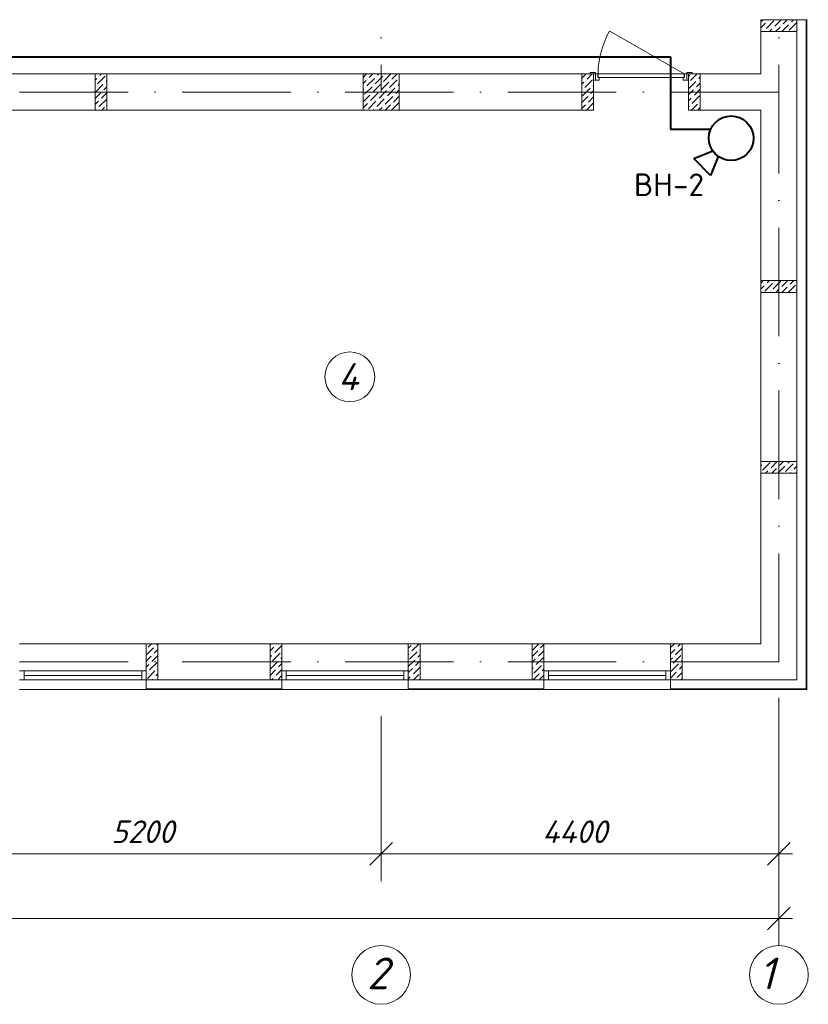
# Model space of a CAD drawing. Header units: millimetres. Extents: x 1114507 to 93926427, y 174473 to 817039.
# Tile 288 of 483: x 1824721 to 1833446, y 195038 to 205925. Entities that reach past the tile are written whole.
import ezdxf

# ---------------------------------------------------------------- set-up
doc = ezdxf.new("R2010")
doc.units = ezdxf.units.MM
doc.linetypes.add('ACAD_ISO10W100', pattern=[18, 12, -3, 0, -3])
for name, color, linetype, lineweight in [('Doors', 86, 'Continuous', 13), ('expl', 234, 'Continuous', 13), ('PLAN', 250, 'Continuous', 25), ('размеры', 12, 'Continuous', 15)]:
    doc.layers.add(name, color=color, linetype=linetype, lineweight=lineweight)
doc.layers.add('PDF28_Text', color=7, linetype='Continuous')
doc.layers.add('RAZMERNAR', color=152, linetype='Continuous')
doc.styles.add('PDF ISOCPEUR', font='isocpeur.TTF')
doc.styles.get("Standard").update_dxf_attribs({"font": 'isocpeui.ttf'})

# ---------------------------------------------------------------- blocks, each defined once
blk = doc.blocks.new('blokqav3mak')
at = {"color": 1, "linetype": 'ACAD_ISO10W100', "lineweight": 0, "ltscale": 100}
for p, q in [((1622366, 782425), (1622366, 773125)), ((1626766, 782425), (1626766, 766825)), ((1626766, 773125), (1599766, 773125)), ((1626766, 766825), (1599766, 766825))]:
    blk.add_line(p, q, dxfattribs=at)
at = {"lineweight": 0, "ltscale": 100}
for p, q in [((1626566, 773325), (1626566, 773925)), ((1626966, 766625), (1626966, 773925)), ((1624716, 773325), (1617366, 773325)), ((1624716, 772925), (1624716, 773325)), ((1626566, 773325), (1625766, 773325)), ((1625766, 772925), (1625766, 773325)), ((1624716, 772925), (1617366, 772925)), ((1626566, 772925), (1625766, 772925)), ((1626566, 767025), (1626566, 772925)), ((1626566, 767085), (1626566, 772925)), ((1619766, 767025), (1618366, 767025)), ((1619766, 767025), (1621266, 767025)), ((1619766, 767025), (1619766, 766625)), ((1621266, 767025), (1621266, 766625)), ((1622666, 767025), (1621266, 767025)), ((1622666, 767025), (1624166, 767025)), ((1622666, 767025), (1622666, 766625)), ((1624166, 767025), (1624166, 766625)), ((1625566, 767025), (1624166, 767025)), ((1625566, 767025), (1626566, 767025)), ((1625566, 767025), (1625566, 766625)), ((1619766, 766625), (1621266, 766625)), ((1622666, 766625), (1624166, 766625)), ((1625566, 766625), (1626966, 766625)), ((1619766, 766518), (1618366, 766518)), ((1622666, 766518), (1621266, 766518)), ((1625566, 766518), (1624166, 766518))]:
    blk.add_line(p, q, dxfattribs=at)
at = {"linetype": 'Continuous', "lineweight": 0, "ltscale": 100}
for p, q in [((1626566, 773902, 0), (1626590, 773925, 0)), ((1626566, 773834, 0), (1626619, 773887, 0)), ((1626627, 773828, 0), (1626711, 773912, 0)), ((1626636, 773903, 0), (1626636, 773903, 0)), ((1626652, 773920, 0), (1626657, 773925, 0)), ((1626720, 773853, 0), (1626792, 773925, 0)), ((1626812, 773878, 0), (1626859, 773925, 0)), ((1626880, 773811, 0), (1626964, 773895, 0)), ((1626888, 773887, 0), (1626888, 773887, 0)), ((1626905, 773903, 0), (1626927, 773925, 0)), ((1626610, 773811, 0), (1626610, 773811, 0)), ((1626662, 773795, 0), (1626686, 773819, 0)), ((1626703, 773836, 0), (1626703, 773836, 0)), ((1626729, 773795, 0), (1626779, 773844, 0)), ((1626796, 773861, 0), (1626796, 773861, 0)), ((1626797, 773795, 0), (1626871, 773870, 0)), ((1626931, 773795, 0), (1626939, 773802, 0)), ((1626955, 773819, 0), (1626955, 773819, 0)), ((1619201, 773324, 0), (1619203, 773325, 0)), ((1619201, 773256, 0), (1619221, 773276, 0)), ((1619229, 773217, 0), (1619313, 773301, 0)), ((1619238, 773292, 0), (1619238, 773292, 0)), ((1619254, 773309, 0), (1619270, 773325, 0)), ((1619322, 773242, 0), (1619331, 773252, 0)), ((1619330, 773318, 0), (1619330, 773318, 0)), ((1622166, 773286), (1622205, 773325)), ((1622166, 773219), (1622198, 773251)), ((1622207, 773192), (1622291, 773276)), ((1622215, 773268), (1622215, 773268)), ((1622232, 773285), (1622272, 773325)), ((1622299, 773217), (1622384, 773302)), ((1622308, 773293), (1622308, 773293)), ((1622325, 773310), (1622340, 773325)), ((1622367, 773150), (1622451, 773234)), ((1622392, 773243), (1622474, 773325)), ((1622400, 773318), (1622400, 773318)), ((1622459, 773175), (1622544, 773260)), ((1622468, 773251), (1622468, 773251)), ((1622485, 773268), (1622542, 773325)), ((1622560, 773276), (1622560, 773276)), ((1624586, 773279, 0), (1624633, 773325, 0)), ((1624586, 773211, 0), (1624609, 773234, 0)), ((1624618, 773175, 0), (1624702, 773260, 0)), ((1624626, 773251, 0), (1624626, 773251, 0)), ((1624643, 773268, 0), (1624700, 773325, 0)), ((1625766, 773296, 0), (1625780, 773310, 0)), ((1625766, 773162, 0), (1625847, 773243, 0)), ((1625772, 773234, 0), (1625772, 773234, 0)), ((1625788, 773251, 0), (1625862, 773325, 0)), ((1625864, 773260, 0), (1625864, 773260, 0)), ((1625881, 773276, 0), (1625896, 773292, 0)), ((1619204, 773124, 0), (1619288, 773208, 0)), ((1619212, 773200, 0), (1619212, 773200, 0)), ((1619280, 773133, 0), (1619280, 773133, 0)), ((1619296, 773149, 0), (1619331, 773184, 0)), ((1619305, 773225, 0), (1619305, 773225, 0)), ((1622166, 773152), (1622173, 773158)), ((1622182, 773100), (1622266, 773184)), ((1622190, 773175), (1622190, 773175)), ((1622274, 773125), (1622358, 773209)), ((1622283, 773201), (1622283, 773201)), ((1622342, 773057), (1622426, 773142)), ((1622350, 773133), (1622350, 773133)), ((1622375, 773226), (1622375, 773226)), ((1622434, 773083), (1622518, 773167)), ((1622443, 773158), (1622443, 773158)), ((1622527, 773108), (1622566, 773148)), ((1622535, 773184), (1622535, 773184)), ((1622552, 773201), (1622566, 773215)), ((1624592, 773083, 0), (1624677, 773167, 0)), ((1624601, 773159, 0), (1624601, 773159, 0)), ((1624685, 773108, 0), (1624716, 773139, 0)), ((1624693, 773184, 0), (1624693, 773184, 0)), ((1624710, 773201, 0), (1624716, 773207, 0)), ((1625766, 773094, 0), (1625822, 773150, 0)), ((1625831, 773091, 0), (1625896, 773157, 0)), ((1625839, 773167, 0), (1625839, 773167, 0)), ((1625856, 773184, 0), (1625896, 773224, 0)), ((1619201, 773054, 0), (1619263, 773116, 0)), ((1619201, 772987, 0), (1619238, 773023, 0)), ((1619246, 772964, 0), (1619330, 773048, 0)), ((1619254, 773040, 0), (1619254, 773040, 0)), ((1619271, 773057, 0), (1619331, 773117, 0)), ((1622166, 773017), (1622240, 773091)), ((1622224, 772940), (1622308, 773024)), ((1622232, 773015), (1622232, 773015)), ((1622249, 773032), (1622333, 773116)), ((1622257, 773108), (1622257, 773108)), ((1622316, 772965), (1622400, 773049)), ((1622325, 773041), (1622325, 773041)), ((1622409, 772990), (1622493, 773074)), ((1622417, 773066), (1622417, 773066)), ((1622501, 773015), (1622566, 773080)), ((1622510, 773091), (1622510, 773091)), ((1624586, 773009, 0), (1624651, 773074, 0)), ((1624660, 773015, 0), (1624716, 773072, 0)), ((1624668, 773091, 0), (1624668, 773091, 0)), ((1625766, 773027, 0), (1625797, 773058, 0)), ((1625805, 772999, 0), (1625889, 773083, 0)), ((1625814, 773074, 0), (1625814, 773074, 0)), ((1619207, 772925, 0), (1619212, 772930, 0)), ((1619229, 772947, 0), (1619229, 772947, 0)), ((1619274, 772925, 0), (1619305, 772956, 0)), ((1619322, 772973, 0), (1619322, 772973, 0)), ((1622166, 772950), (1622215, 772999)), ((1622277, 772925), (1622283, 772931)), ((1622299, 772948), (1622299, 772948)), ((1622344, 772925), (1622375, 772956)), ((1622392, 772973), (1622392, 772973)), ((1622411, 772925), (1622468, 772982)), ((1622479, 772925), (1622560, 773007)), ((1622485, 772999), (1622485, 772999)), ((1622552, 772931), (1622552, 772931)), ((1624586, 772942, 0), (1624626, 772982, 0)), ((1624637, 772925, 0), (1624716, 773005, 0)), ((1624643, 772999, 0), (1624643, 772999, 0)), ((1624710, 772931, 0), (1624710, 772931, 0)), ((1625766, 772960, 0), (1625772, 772965, 0)), ((1625788, 772982, 0), (1625788, 772982, 0)), ((1625799, 772925, 0), (1625864, 772990, 0)), ((1625873, 772931, 0), (1625896, 772955, 0)), ((1625881, 773007, 0), (1625881, 773007, 0)), ((1626566, 771013, 0), (1626593, 771040, 0)), ((1626566, 770946, 0), (1626603, 770983, 0)), ((1626612, 770924, 0), (1626696, 771008, 0)), ((1626620, 771000, 0), (1626620, 771000, 0)), ((1626637, 771016, 0), (1626661, 771040, 0)), ((1626704, 770949, 0), (1626788, 771033, 0)), ((1626713, 771025, 0), (1626713, 771025, 0)), ((1626780, 770957, 0), (1626780, 770957, 0)), ((1626797, 770974, 0), (1626863, 771040, 0)), ((1626800, 770910, 0), (1626856, 770966, 0)), ((1626867, 770910, 0), (1626948, 770991, 0)), ((1626873, 770983, 0), (1626873, 770983, 0)), ((1626889, 771000, 0), (1626930, 771040, 0)), ((1626957, 770932, 0), (1626966, 770942, 0)), ((1626965, 771008, 0), (1626965, 771008, 0)), ((1626665, 770910, 0), (1626671, 770915, 0)), ((1626687, 770932, 0), (1626687, 770932, 0)), ((1626733, 770910, 0), (1626763, 770941, 0)), ((1626940, 770915, 0), (1626940, 770915, 0)), ((1626566, 768993, 0), (1626578, 769004, 0)), ((1626586, 768945, 0), (1626671, 769030, 0)), ((1626595, 769021, 0), (1626595, 769021, 0)), ((1626612, 769038, 0), (1626614, 769040, 0)), ((1626679, 768971, 0), (1626748, 769040, 0)), ((1626753, 768910, 0), (1626830, 768987, 0)), ((1626772, 768996, 0), (1626816, 769040, 0)), ((1626839, 768928, 0), (1626923, 769013, 0)), ((1626847, 769004, 0), (1626847, 769004, 0)), ((1626864, 769021, 0), (1626883, 769040, 0)), ((1626932, 768954, 0), (1626966, 768989, 0)), ((1626940, 769030, 0), (1626940, 769030, 0)), ((1626569, 768928, 0), (1626569, 768928, 0)), ((1626618, 768910, 0), (1626645, 768937, 0)), ((1626662, 768954, 0), (1626662, 768954, 0)), ((1626686, 768910, 0), (1626738, 768962, 0)), ((1626755, 768979, 0), (1626755, 768979, 0)), ((1626822, 768912, 0), (1626822, 768912, 0)), ((1626888, 768910, 0), (1626898, 768920, 0)), ((1626915, 768937, 0), (1626915, 768937, 0)), ((1626955, 768910, 0), (1626966, 768921, 0)), ((1619788, 766987, 0), (1619825, 767025, 0)), ((1619880, 767013, 0), (1619893, 767025, 0)), ((1621136, 767012, 0), (1621149, 767025, 0)), ((1621213, 767021, 0), (1621217, 767025, 0)), ((1622705, 766945, 0), (1622785, 767025, 0)), ((1624038, 766954, 0), (1624109, 767025, 0)), ((1625566, 766982, 0), (1625610, 767025, 0)), ((1625648, 766996, 0), (1625677, 767025, 0)), ((1619766, 766899, 0), (1619846, 766979, 0)), ((1619771, 766971, 0), (1619771, 766971, 0)), ((1619855, 766920, 0), (1619896, 766962, 0)), ((1619863, 766996, 0), (1619863, 766996, 0)), ((1621136, 766945, 0), (1621179, 766987, 0)), ((1621162, 766836, 0), (1621247, 766920, 0)), ((1621188, 766929, 0), (1621266, 767007, 0)), ((1621196, 767004, 0), (1621196, 767004, 0)), ((1621263, 766937, 0), (1621263, 766937, 0)), ((1622666, 766974, 0), (1622697, 767004, 0)), ((1622680, 766853, 0), (1622764, 766937, 0)), ((1622688, 766929, 0), (1622688, 766929, 0)), ((1622713, 767021, 0), (1622713, 767021, 0)), ((1622781, 766954, 0), (1622781, 766954, 0)), ((1624036, 766885, 0), (1624097, 766945, 0)), ((1624105, 766886, 0), (1624166, 766948, 0)), ((1624114, 766962, 0), (1624114, 766962, 0)), ((1624130, 766979, 0), (1624166, 767015, 0)), ((1625566, 766914, 0), (1625614, 766962, 0)), ((1625623, 766903, 0), (1625696, 766977, 0)), ((1625631, 766979, 0), (1625631, 766979, 0)), ((1619766, 766832, 0), (1619821, 766886, 0)), ((1619804, 766735, 0), (1619889, 766819, 0)), ((1619813, 766811, 0), (1619813, 766811, 0)), ((1619830, 766828, 0), (1619896, 766894, 0)), ((1619838, 766903, 0), (1619838, 766903, 0)), ((1621136, 766877, 0), (1621154, 766895, 0)), ((1621137, 766743, 0), (1621221, 766828, 0)), ((1621146, 766819, 0), (1621146, 766819, 0)), ((1621171, 766912, 0), (1621171, 766912, 0)), ((1621230, 766769, 0), (1621266, 766805, 0)), ((1621238, 766844, 0), (1621238, 766844, 0)), ((1621255, 766861, 0), (1621266, 766873, 0)), ((1622666, 766907, 0), (1622671, 766912, 0)), ((1622666, 766772, 0), (1622739, 766844, 0)), ((1622747, 766785, 0), (1622796, 766835, 0)), ((1622756, 766861, 0), (1622756, 766861, 0)), ((1622772, 766878, 0), (1622796, 766902, 0)), ((1624036, 766818, 0), (1624071, 766853, 0)), ((1624080, 766794, 0), (1624164, 766878, 0)), ((1624088, 766870, 0), (1624088, 766870, 0)), ((1625566, 766847, 0), (1625589, 766870, 0)), ((1625597, 766811, 0), (1625682, 766895, 0)), ((1625606, 766886, 0), (1625606, 766886, 0)), ((1625673, 766819, 0), (1625673, 766819, 0)), ((1625690, 766836, 0), (1625696, 766842, 0)), ((1619766, 766764, 0), (1619796, 766794, 0)), ((1619766, 766697, 0), (1619771, 766701, 0)), ((1619779, 766642, 0), (1619863, 766726, 0)), ((1619788, 766718, 0), (1619788, 766718, 0)), ((1619880, 766743, 0), (1619880, 766743, 0)), ((1621136, 766675, 0), (1621196, 766735, 0)), ((1621204, 766676, 0), (1621266, 766738, 0)), ((1621213, 766752, 0), (1621213, 766752, 0)), ((1622666, 766705, 0), (1622713, 766752, 0)), ((1622722, 766693, 0), (1622796, 766767, 0)), ((1622730, 766769, 0), (1622730, 766769, 0)), ((1624036, 766750, 0), (1624046, 766760, 0)), ((1624055, 766701, 0), (1624139, 766785, 0)), ((1624063, 766777, 0), (1624063, 766777, 0)), ((1624130, 766710, 0), (1624130, 766710, 0)), ((1624147, 766726, 0), (1624166, 766746, 0)), ((1624156, 766802, 0), (1624156, 766802, 0)), ((1625566, 766645, 0), (1625631, 766710, 0)), ((1625572, 766718, 0), (1625656, 766802, 0)), ((1625580, 766794, 0), (1625580, 766794, 0)), ((1625639, 766651, 0), (1625696, 766708, 0)), ((1625648, 766726, 0), (1625648, 766726, 0)), ((1625665, 766743, 0), (1625696, 766775, 0)), ((1619829, 766625, 0), (1619838, 766634, 0)), ((1619855, 766651, 0), (1619855, 766651, 0)), ((1619872, 766668, 0), (1619896, 766692, 0)), ((1621154, 766625, 0), (1621171, 766642, 0)), ((1621188, 766659, 0), (1621188, 766659, 0)), ((1621221, 766625, 0), (1621263, 766668, 0)), ((1622666, 766637, 0), (1622688, 766659, 0)), ((1622705, 766676, 0), (1622705, 766676, 0)), ((1622722, 766625, 0), (1622781, 766684, 0)), ((1622789, 766625, 0), (1622796, 766633, 0)), ((1624038, 766684, 0), (1624038, 766684, 0)), ((1624046, 766625, 0), (1624114, 766693, 0)), ((1624122, 766634, 0), (1624166, 766678, 0)), ((1625623, 766634, 0), (1625623, 766634, 0)), ((1625681, 766625, 0), (1625696, 766640, 0))]:
    blk.add_line(p, q, dxfattribs=at)
at = {"color": 252, "lineweight": 0, "ltscale": 100}
for p, q in [((1626966, 773925), (1627073, 773925)), ((1627073, 766518), (1627073, 773925)), ((1619766, 766625), (1619766, 766518)), ((1621266, 766625), (1621266, 766518)), ((1622666, 766625), (1622666, 766518)), ((1624166, 766625), (1624166, 766518)), ((1625566, 766625), (1625566, 766518)), ((1621266, 766518), (1619766, 766518)), ((1622666, 766518), (1624166, 766518)), ((1625566, 766518), (1627073, 766518))]:
    blk.add_line(p, q, dxfattribs=at)
at = {"color": 32, "lineweight": 0, "ltscale": 100}
for p, q in [((1627066, 766525), (1627066, 773925)), ((1621266, 766525), (1619766, 766525)), ((1622666, 766525), (1624166, 766525)), ((1625566, 766525), (1627066, 766525))]:
    blk.add_line(p, q, dxfattribs=at)
at = {"color": 5, "lineweight": 0}
for p, q in [((1618366, 766725), (1618416, 766725)), ((1619716, 766725), (1618416, 766725)), ((1618416, 766725), (1618416, 766625)), ((1619766, 766725), (1619716, 766725)), ((1619716, 766725), (1619716, 766625)), ((1619766, 766625), (1619766, 766725)), ((1621266, 766725), (1621316, 766725)), ((1621266, 766625), (1621266, 766725)), ((1622616, 766725), (1621316, 766725)), ((1621316, 766725), (1621316, 766625)), ((1622666, 766725), (1622616, 766725)), ((1622616, 766725), (1622616, 766625)), ((1622666, 766625), (1622666, 766725)), ((1624166, 766725), (1624216, 766725)), ((1624166, 766625), (1624166, 766725)), ((1625516, 766725), (1624216, 766725)), ((1624216, 766725), (1624216, 766625)), ((1625566, 766725), (1625516, 766725)), ((1625516, 766725), (1625516, 766625)), ((1625566, 766625), (1625566, 766725)), ((1618416, 766625), (1618366, 766625)), ((1619716, 766675), (1618416, 766675)), ((1619716, 766625), (1618416, 766625)), ((1619716, 766625), (1619766, 766625)), ((1621316, 766625), (1621266, 766625)), ((1622616, 766675), (1621316, 766675)), ((1622616, 766625), (1621316, 766625)), ((1622616, 766625), (1622666, 766625)), ((1624216, 766625), (1624166, 766625)), ((1625516, 766675), (1624216, 766675)), ((1625516, 766625), (1624216, 766625)), ((1625516, 766625), (1625566, 766625))]:
    blk.add_line(p, q, dxfattribs=at)
at = {"color": 0, "linetype": 'ByBlock', "lineweight": 0}
for p, q in [((1622491, 764826), (1622241, 764576)), ((1622241, 764576), (1622491, 764826)), ((1626641, 764576), (1626891, 764826)), ((1626641, 763862), (1626891, 764112))]:
    blk.add_line(p, q, dxfattribs=at)
at = {"layer": 'Doors', "lineweight": 0}
for p, q in [((1625716, 773325), (1624894, 773800)), ((1624736, 773340), (1624676, 773340)), ((1624676, 773340), (1624676, 773325)), ((1624736, 773325), (1624736, 773340)), ((1625806, 773340), (1625746, 773340)), ((1625746, 773340), (1625746, 773325)), ((1625806, 773325), (1625806, 773340)), ((1624676, 773325), (1624736, 773325)), ((1624736, 773325), (1624716, 773325)), ((1624716, 773325), (1624716, 773255)), ((1624716, 773255), (1624736, 773255)), ((1624736, 773255), (1624736, 773325)), ((1624736, 773325), (1624761, 773325)), ((1624736, 773255), (1624736, 773325)), ((1624776, 773255), (1624736, 773255)), ((1624761, 773325), (1624761, 773285)), ((1624761, 773285), (1624776, 773285)), ((1625716, 773325), (1624766, 773325)), ((1624766, 773325), (1624766, 773285)), ((1624766, 773285), (1625716, 773285)), ((1624776, 773285), (1624776, 773255)), ((1625706, 773285), (1625706, 773255)), ((1625721, 773285), (1625706, 773285)), ((1625706, 773255), (1625746, 773255)), ((1625716, 773285), (1625716, 773325)), ((1625746, 773325), (1625721, 773325)), ((1625721, 773325), (1625721, 773285)), ((1625746, 773255), (1625746, 773325)), ((1625746, 773255), (1625746, 773325)), ((1625746, 773325), (1625766, 773325)), ((1625746, 773325), (1625806, 773325)), ((1625766, 773255), (1625746, 773255)), ((1625766, 773325), (1625766, 773255))]:
    blk.add_line(p, q, dxfattribs=at)
blk.add_arc((1625716, 773325), 950, 150, 180, dxfattribs=at)
at = {"layer": 'PLAN', "color": 158, "lineweight": 0}
for centre in [(1622366, 763363), (1626766, 763363)]:
    blk.add_circle(centre, 325, dxfattribs=at)
at = {"layer": 'RAZMERNAR', "lineweight": 0, "ltscale": 100}
for p, q in [((1626766, 766425), (1626766, 763687)), ((1626766, 766425), (1626766, 764401)), ((1622366, 766225), (1622366, 764401)), ((1622366, 766225), (1622366, 764401)), ((1622516, 764701), (1617016, 764701)), ((1626916, 764701), (1622216, 764701)), ((1626916, 763987), (1599616, 763987))]:
    blk.add_line(p, q, dxfattribs=at)
at = {"layer": 'размеры', "lineweight": 0, "ltscale": 5}
for p, q in [((1626566, 773925), (1626566, 773795)), ((1626966, 773925), (1626566, 773925)), ((1626966, 773795), (1626966, 773925)), ((1626566, 773795), (1626966, 773795)), ((1619331, 773325), (1619201, 773325)), ((1619201, 773325), (1619201, 772925)), ((1619331, 772925), (1619331, 773325)), ((1622566, 773325), (1622166, 773325)), ((1622166, 773325), (1622166, 772925)), ((1622566, 772925), (1622566, 773325)), ((1624586, 773325), (1624716, 773325)), ((1624586, 772925), (1624586, 773325)), ((1624716, 773325), (1624716, 772925)), ((1625896, 773325), (1625766, 773325)), ((1625766, 773325), (1625766, 772925)), ((1625896, 772925), (1625896, 773325)), ((1619201, 772925), (1619331, 772925)), ((1622166, 772925), (1622566, 772925)), ((1624716, 772925), (1624586, 772925)), ((1625766, 772925), (1625896, 772925)), ((1626566, 770910), (1626566, 771040)), ((1626566, 771040), (1626966, 771040)), ((1626966, 771040), (1626566, 771040)), ((1626566, 771040), (1626566, 770910)), ((1626966, 771040), (1626966, 770910)), ((1626966, 770910), (1626966, 771040)), ((1626966, 770910), (1626566, 770910)), ((1626566, 770910), (1626966, 770910)), ((1626566, 768910), (1626566, 769040)), ((1626566, 769040), (1626966, 769040)), ((1626966, 769040), (1626566, 769040)), ((1626566, 769040), (1626566, 768910)), ((1626966, 769040), (1626966, 768910)), ((1626966, 768910), (1626966, 769040)), ((1626966, 768910), (1626566, 768910)), ((1626566, 768910), (1626966, 768910)), ((1619896, 767025), (1619766, 767025)), ((1619766, 767025), (1619766, 766625)), ((1619896, 766625), (1619896, 767025)), ((1621266, 767025), (1621136, 767025)), ((1621136, 767025), (1621136, 766625)), ((1621266, 766625), (1621266, 767025)), ((1622796, 767025), (1622666, 767025)), ((1622666, 767025), (1622666, 766625)), ((1622796, 766625), (1622796, 767025)), ((1624166, 767025), (1624036, 767025)), ((1624036, 767025), (1624036, 766625)), ((1624166, 766625), (1624166, 767025)), ((1625696, 767025), (1625566, 767025)), ((1625566, 767025), (1625566, 766625)), ((1625696, 766625), (1625696, 767025)), ((1619766, 766625), (1619896, 766625)), ((1621136, 766625), (1621266, 766625)), ((1622666, 766625), (1622796, 766625)), ((1624036, 766625), (1624166, 766625)), ((1625566, 766625), (1625696, 766625))]:
    blk.add_line(p, q, dxfattribs=at)
at = {"layer": 'PLAN', "lineweight": 0}
for s, p in [('2', (1622209, 763205)), ('1', (1626544, 763205))]:
    blk.add_text(s, height=350, dxfattribs=at).set_placement(p)
at = {"layer": 'RAZMERNAR', "lineweight": 0}
for s, p in [('5200', (1619380, 764821)), ('4400', (1624148, 764821))]:
    blk.add_text(s, height=250, dxfattribs=at).set_placement(p)
blk = doc.blocks.new('963')
at = {"color": 5, "lineweight": 40}
for p, q in [((-23594315, -28647162), (-23594107, -28647073)), ((-23594107, -28647073), (-23594107, -28647337)), ((-23594107, -28647337), (-23594316, -28647250))]:
    blk.add_line(p, q, dxfattribs=at)
blk.add_ellipse((-23594558, -28647203), major_axis=(236, 72), ratio=1, start_param=-0.296262, end_param=5.986923, dxfattribs=at)

msp = doc.modelspace()

# ---------------------------------------------------------------- linework, layer by layer
at = {"color": 5, "lineweight": 40, "ltscale": 100}
for p, q in [((1806521.9, 205513.7), (1831921.3, 205513.7)), ((1831921.3, 205513.7), (1831921.3, 204713.7)), ((1831921.3, 204713.7), (1832368, 204713.7))]:
    msp.add_line(p, q, dxfattribs=at)
at = {"layer": 'expl', "lineweight": 0}
msp.add_circle((1828373.7, 201977.2), 275.1, dxfattribs=at)

# ---------------------------------------------------------------- block references
at = {"color": 0}
msp.add_blockref('blokqav3mak', (206354.9, -567999.8), dxfattribs=at)
at = {"color": 5, "lineweight": 35, "rotation": 224.9397629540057}
msp.add_blockref('963', (5366513.8, -36739625), dxfattribs=at)

# ---------------------------------------------------------------- texts
at = {"lineweight": 0, "insert": (1828470.1, 201828.6), "char_height": 300, "width": 349.19, "attachment_point": 9}
msp.add_mtext('4', dxfattribs=at)
at = {"layer": 'PDF28_Text', "lineweight": 35, "insert": (1831517.5, 203974.2), "char_height": 251.09, "attachment_point": 7, "style": 'PDF ISOCPEUR'}
msp.add_mtext('ВН-2', dxfattribs=at)

doc.saveas('drawing.dxf')
